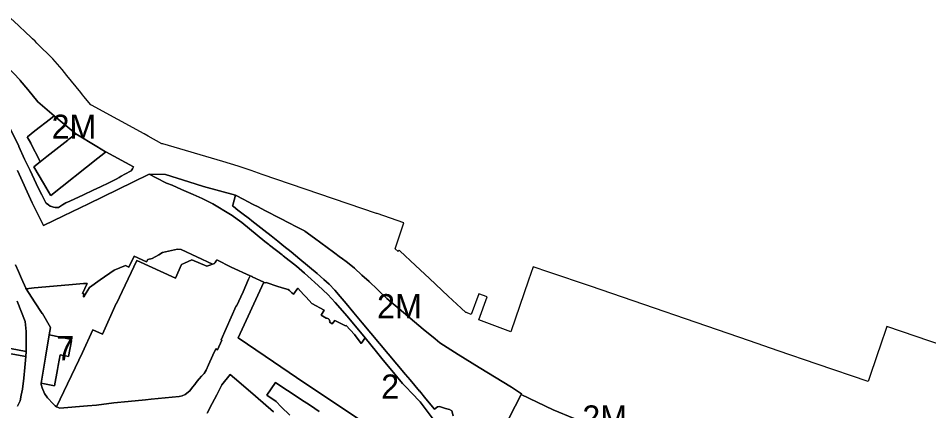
# Model space of a CAD drawing. Extents: x 598968 to 613553, y 4409678 to 4430833.
# Drawn here: x 607715.2 to 608168.2, y 4416402.7 to 4416598.2 of the extents above; entities that cross this region are included whole.
import ezdxf

# ---------------------------------------------------------------- set-up
doc = ezdxf.new("R2010")
doc.units = 0
for name, color, linetype in [('1', 7, 'Continuous'), ('SUBZONA 3e. EDIFICIS ENTRE MITGERES amb projecte especial', 7, 'Continuous'), ('ZONA 2. CARRERS DE CASES. Cases de trast', 7, 'Continuous'), ('ZONA 2M. CARRERS DE CASES. amb projecte especial', 7, 'Continuous'), ('ZONA 7. CONJUNTS AMB ORDENACIONS ESPECÍFIQUES', 7, 'Continuous')]:
    doc.layers.add(name, color=color, linetype=linetype)

msp = doc.modelspace()

# ---------------------------------------------------------------- linework, layer by layer
at = {"layer": '1'}
for points in [[(608175.9901, 4416434.8834), (608147.2729, 4416444.6774), (608143.773, 4416434.3974), (608142.8131, 4416431.5975), (608138.1033, 4416417.7477), (608137.9733, 4416417.3677), (608112.6398, 4416426.0151), (608093.2441, 4416432.6358), (608079.0345, 4416437.5151), (607999.883, 4416464.7126), (607979.1964, 4416471.8208), (607971.3366, 4416474.4604), (607969.0767, 4416467.8206), (607960.277, 4416442.0208), (607944.3273, 4416448.0246), (607948.4808, 4416459.4343), (607944.3936, 4416460.9849), (607940.4879, 4416450.7259), (607938.5946, 4416451.4945), (607938.5855, 4416451.4929), (607938.2675, 4416451.6898), (607937.9976, 4416451.6223), (607937.9075, 4416451.5998), (607935.4656, 4416453.9001), (607929.1472, 4416459.8519), (607919.7978, 4416468.6588), (607912.879, 4416475.1078), (607905.0387, 4416482.4157), (607904.7681, 4416482.668), (607904.2789, 4416482.1272), (607904.1982, 4416482.0379), (607902.6982, 4416483.4178), (607906.9666, 4416496.2533), (607906.988, 4416496.3177), (607893.7082, 4416500.8972), (607893.4534, 4416500.9843), (607836.5413, 4416520.4164), (607831.0189, 4416522.302), (607824.5396, 4416524.5142), (607817.0098, 4416526.7739), (607787.1104, 4416535.7326), (607786.7004, 4416535.7326), (607779.7906, 4416539.4923), (607777.7806, 4416540.5922), (607751.6033, 4416554.8492), (607751.3612, 4416554.981), (607751.2027, 4416555.1764), (607748.0484, 4416559.0636), (607747.2312, 4416560.0707), (607746.3612, 4416561.1506), (607739.3813, 4416569.7602), (607737.0814, 4416572.6101), (607732.3914, 4416577.9998), (607724.4716, 4416585.8193), (607723.5616, 4416586.7193), (607722.2516, 4416588.0192), (607717.9476, 4416592.1496), (607716.5416, 4416593.4989), (607715.2978, 4416594.6257), (607711.3318, 4416598.2186)], [(607709.551, 4416574.2845), (607716.2059, 4416567.2797), (607716.201, 4416567.2737), (607719.9059, 4416562.7263), (607724.8914, 4416556.6068), (607733.1231, 4416549.5982), (607733.1165, 4416549.5931), (607743.8556, 4416540.7027), (607743.8757, 4416540.6905), (607754.2744, 4416534.3617), (607758.6956, 4416531.6709), (607757.754, 4416530.9209), (607754.8295, 4416528.5914), (607757.7714, 4416530.9037), (607758.8257, 4416531.7323), (607772.632, 4416524.2359), (607772.0751, 4416523.2006), (607771.3218, 4416522.2691), (607768.2722, 4416520.5201), (607766.4747, 4416519.4892), (607765.3448, 4416518.8548), (607763.9241, 4416518.0334), (607760.2559, 4416516.2559), (607756.0982, 4416514.2268), (607752.561, 4416512.5141), (607747.7171, 4416510.2032), (607740.9287, 4416507.1481), (607738.8838, 4416506.1952), (607737.224, 4416505.2438), (607736.2082, 4416504.6367), (607735.1742, 4416503.9662), (607734.3579, 4416503.8921), (607733.5205, 4416503.9473), (607732.7291, 4416504.0576), (607731.7352, 4416504.3702), (607731.0542, 4416504.6828), (607730.1892, 4416505.2713), (607729.0807, 4416506.1859), (607728.9703, 4416506.3055), (607728.455, 4416507.2525), (607726.8735, 4416510.2442), (607725.7836, 4416512.3643), (607724.1665, 4416515.888), (607721.1672, 4416522.3686), (607718.3874, 4416528.0649), (607715.561, 4416534.3051), (607715.4662, 4416534.5145), (607711.0851, 4416543.5941)], [(607711.0851, 4416543.5941), (607715.4662, 4416534.5145), (607715.561, 4416534.3051), (607718.3874, 4416528.0649), (607721.1672, 4416522.3686), (607724.1665, 4416515.888), (607725.7836, 4416512.3643), (607726.8735, 4416510.2442), (607728.455, 4416507.2525), (607728.9703, 4416506.3055), (607729.0807, 4416506.1859), (607730.1892, 4416505.2713), (607731.0542, 4416504.6828), (607731.7352, 4416504.3702), (607732.7291, 4416504.0576), (607733.5205, 4416503.9473), (607734.3579, 4416503.8921), (607735.1742, 4416503.9662), (607736.2082, 4416504.6367), (607737.224, 4416505.2438), (607738.8838, 4416506.1952), (607740.9287, 4416507.1481), (607747.7171, 4416510.2032), (607752.561, 4416512.5141), (607756.0982, 4416514.2268), (607760.2559, 4416516.2559), (607763.9241, 4416518.0334), (607765.3448, 4416518.8548), (607766.4747, 4416519.4892), (607768.2722, 4416520.5201), (607771.3218, 4416522.2691), (607772.0751, 4416523.2006), (607772.632, 4416524.2359), (607758.8257, 4416531.7323), (607757.7714, 4416530.9037), (607754.8295, 4416528.5914), (607731.416, 4416509.9407), (607731.3158, 4416510.1093), (607727.7712, 4416516.0723), (607722.916, 4416524.2404), (607726.0819, 4416526.7251), (607726.0939, 4416526.7349), (607724.3872, 4416530.0931), (607722.976, 4416532.8703), (607721.416, 4416535.9402), (607719.716, 4416539.1601), (607719.7943, 4416539.2212), (607723.4706, 4416542.0921), (607731.2158, 4416548.1402), (607733.0958, 4416549.6102), (607733.1165, 4416549.5931), (607733.1231, 4416549.5982), (607724.8914, 4416556.6068), (607719.9059, 4416562.7263), (607716.201, 4416567.2737), (607716.2059, 4416567.2797), (607709.551, 4416574.2845)], [(607713.7999, 4416475.428), (607715.38, 4416472.0059), (607716.8966, 4416468.6248), (607719.0386, 4416463.8412), (607719.0763, 4416463.5109), (607719.2135, 4416463.5235), (607723.129, 4416463.8815), (607740.3959, 4416465.4725), (607747.6559, 4416466.1414), (607749.4759, 4416466.1214), (607747.116, 4416461.1714), (607747.4459, 4416461.0414), (607747.8759, 4416460.9714), (607747.676, 4416459.5015), (607747.8659, 4416459.4015), (607749.0644, 4416461.4089), (607750.6659, 4416464.0915), (607755.9722, 4416467.8565), (607762.9557, 4416472.8116), (607768.5457, 4416475.0316), (607770.1956, 4416474.2317), (607772.8156, 4416479.7317), (607779.0955, 4416476.8518), (607779.6755, 4416478.0118), (607781.9055, 4416478.6018), (607785.1537, 4416480.4375), (607786.9654, 4416481.5719), (607794.4853, 4416483.142), (607796.2353, 4416483.112), (607811.9252, 4416475.7224), (607812.8251, 4416476.1224), (607812.8612, 4416476.1585), (607813.2251, 4416476.5224), (607813.7162, 4416477.3219), (607813.9302, 4416477.7702), (607813.9539, 4416477.8199), (607821.0951, 4416474.2626), (607830.585, 4416469.9728), (607831.5561, 4416469.5078), (607831.5938, 4416469.4898), (607837.3995, 4416466.7101), (607837.4989, 4416466.6625), (607837.8949, 4416466.4729), (607838.0226, 4416466.5094), (607838.5949, 4416466.673), (607844.3462, 4416464.6609), (607846.0148, 4416464.1731), (607848.8848, 4416463.3332), (607849.4148, 4416463.1732), (607850.1098, 4416462.5557), (607850.3021, 4416462.3849), (607850.8048, 4416461.9382), (607851.326, 4416461.4751), (607852.1338, 4416460.7574), (607854.2247, 4416463.8133), (607857.1147, 4416460.6533), (607857.3563, 4416460.3893), (607858.3658, 4416459.2858), (607861.1947, 4416456.1935), (607867.4646, 4416452.7936), (607865.8846, 4416450.3736), (607868.3346, 4416448.8137), (607868.7346, 4416448.8837), (607869.2046, 4416448.7537), (607869.5146, 4416448.5537), (607869.8246, 4416448.1637), (607870.1346, 4416447.3437), (607870.0146, 4416447.1537), (607870.4246, 4416446.7037), (607871.3479, 4416446.0271), (607871.439, 4416445.9603), (607872.6446, 4416447.7138), (607878.0646, 4416444.9538), (607878.2945, 4416445.2339), (607882.4445, 4416440.654), (607885.8244, 4416436.2041), (607887.8552, 4416438.9907), (607887.8444, 4416439.0041), (607878.7708, 4416449.8811), (607872.9465, 4416456.5948), (607869.231, 4416460.5648), (607864.474, 4416465.0775), (607864.3842, 4416465.1627), (607859.2523, 4416469.6792), (607857.5431, 4416471.192), (607853.6195, 4416474.6647), (607846.9806, 4416479.9543), (607846.6679, 4416480.1974), (607846.5397, 4416480.2971), (607840.1629, 4416485.2538), (607839.9013, 4416485.4572), (607837.8501, 4416487.0515), (607826.3726, 4416496.4888), (607821.1627, 4416500.3142), (607820.855, 4416500.5123), (607812.0951, 4416505.8121), (607806.7751, 4416508.512), (607802.1992, 4416510.4639), (607801.0552, 4416510.9519), (607796.3934, 4416512.9726), (607791.7353, 4416514.9917), (607789.0153, 4416516.0016), (607783.8353, 4416518.6915), (607780.3754, 4416520.4815), (607772.2911, 4416516.5489), (607750.143, 4416505.775), (607737.7184, 4416499.731), (607727.7362, 4416494.9108), (607722.1754, 4416506.2041), (607714.8605, 4416522.2967)], [(607714.8605, 4416522.2967), (607722.1754, 4416506.2041), (607727.7362, 4416494.9108), (607737.7184, 4416499.731), (607750.143, 4416505.775), (607772.2911, 4416516.5489), (607780.3754, 4416520.4815), (607788.3953, 4416520.3515), (607800.0751, 4416516.7226), (607807.3351, 4416514.4669), (607823.3149, 4416510.0223), (607827.4173, 4416507.9126), (607829.1981, 4416506.9937), (607832.0839, 4416505.5046), (607834.4848, 4416504.2657), (607834.5298, 4416504.2425), (607837.9154, 4416502.4957), (607839.9069, 4416501.4681), (607840.1373, 4416501.3491), (607843.4321, 4416499.6491), (607845.6147, 4416498.5228), (607849.7745, 4416496.3827), (607849.8579, 4416496.3397), (607853.618, 4416494.3893), (607857.6242, 4416492.3114), (607857.8446, 4416492.183), (607857.8611, 4416492.1707), (607862.5445, 4416488.6831), (607872.0244, 4416481.7834), (607875.6038, 4416479.0627), (607875.8074, 4416478.9076), (607878.9244, 4416476.5135), (607882.5101, 4416473.7493), (607886.2014, 4416470.3109), (607889.7185, 4416467.035), (607889.8271, 4416466.9338), (607889.83, 4416466.9311), (607890.0804, 4416466.6979), (607893.5829, 4416463.4354), (607895.42, 4416461.6997), (607898.6191, 4416458.6772), (607900.7586, 4416456.8048), (607904.7542, 4416453.4243), (607916.654, 4416443.2946), (607922.594, 4416438.5148), (607924.9239, 4416436.5349), (607934.0776, 4416430.8057), (607944.5438, 4416424.2954), (607960.5336, 4416414.5057), (607965.5136, 4416411.1559), (607965.5019, 4416411.1331), (607965.3536, 4416410.8458), (607965.4203, 4416410.8144), (607973.2935, 4416407.0661), (607981.3734, 4416403.1463), (607991.7933, 4416398.8965)], [(607931.514, 4416400.1854), (607930.884, 4416402.7253), (607929.764, 4416403.3553), (607927.834, 4416403.8353), (607924.7741, 4416404.8952), (607923.7841, 4416404.6952), (607922.3241, 4416403.4952), (607918.0041, 4416408.685), (607914.7742, 4416412.6779), (607914.7742, 4416412.5649), (607910.1742, 4416418.1098), (607907.8757, 4416420.8478), (607886.2784, 4416446.4579), (607882.1544, 4416451.4439), (607878.3245, 4416456.0938), (607875.3945, 4416459.5737), (607872.6374, 4416462.734), (607869.842, 4416465.7461), (607867.2069, 4416468.1639), (607863.9646, 4416471.0433), (607855.2347, 4416478.2631), (607850.9008, 4416481.8281), (607847.3319, 4416484.7077), (607844.3681, 4416487.1009), (607841.0348, 4416489.7927), (607837.4342, 4416492.5985), (607835.9148, 4416493.7826), (607831.4579, 4416497.2549), (607830.2149, 4416498.2225), (607826.4343, 4416501.1658), (607824.5249, 4416502.6524), (607822.292, 4416504.4002), (607821.8549, 4416504.7423), (607821.9349, 4416505.0423), (607823.3149, 4416510.0223), (607807.3351, 4416514.4669), (607800.0751, 4416516.7226), (607788.3953, 4416520.3515), (607780.3754, 4416520.4815), (607783.8353, 4416518.6915), (607789.0153, 4416516.0016), (607791.7353, 4416514.9917), (607796.3934, 4416512.9726), (607801.0552, 4416510.9519), (607802.1992, 4416510.4639), (607806.7751, 4416508.512), (607812.0951, 4416505.8121), (607820.855, 4416500.5123), (607821.1627, 4416500.3142), (607826.3726, 4416496.4888), (607837.8501, 4416487.0515), (607839.9013, 4416485.4572), (607840.1629, 4416485.2538), (607846.5397, 4416480.2971), (607846.6679, 4416480.1974), (607846.9806, 4416479.9543), (607853.6195, 4416474.6647), (607857.5431, 4416471.192), (607859.2523, 4416469.6792), (607864.3842, 4416465.1627), (607864.474, 4416465.0775), (607869.231, 4416460.5648), (607872.9465, 4416456.5948), (607878.7708, 4416449.8811), (607887.8444, 4416439.0041), (607887.8552, 4416438.9907), (607893.4644, 4416432.0743), (607896.1543, 4416428.7844), (607902.5943, 4416420.9146), (607906.4443, 4416416.2547), (607908.2843, 4416414.3348), (607910.8359, 4416411.6801), (607915.2142, 4416407.125), (607923.6741, 4416395.8253)], [(607891.0601, 4416394.3009), (607872.6149, 4416406.6034), (607857.8549, 4416416.535), (607838.0606, 4416429.8557), (607824.568, 4416438.9677), (607837.3995, 4416466.7101), (607831.5938, 4416469.4898), (607831.5561, 4416469.5078), (607830.585, 4416469.9728), (607829.8119, 4416468.2362), (607829.7896, 4416468.1862), (607827.0343, 4416461.997), (607823.8451, 4416454.8328), (607823.6209, 4416454.9357), (607816.0952, 4416438.1129), (607816.5652, 4416437.8929), (607814.3553, 4416433.1229), (607813.4418, 4416433.5016), (607811.9657, 4416430.3431), (607809.7786, 4416425.6628), (607808.6854, 4416422.963), (607807.6297, 4416421.3632), (607806.406, 4416419.9319), (607805.2447, 4416418.608), (607804.2754, 4416417.5029), (607803.3805, 4416416.3484), (607803.0253, 4416415.8903), (607801.9653, 4416414.523), (607800.5155, 4416412.6529), (607798.3155, 4416410.7729), (607796.723, 4416410.1685), (607795.2058, 4416409.8215), (607781.3757, 4416408.4726), (607778.4497, 4416408.192), (607769.9059, 4416407.3725), (607762.768, 4416406.6485), (607754.1961, 4416405.5322), (607749.5872, 4416405.2353), (607735.8563, 4416404.0619), (607734.2663, 4416404.6969), (607733.6163, 4416405.1419), (607731.9136, 4416406.8936), (607730.5166, 4416408.4443), (607729.9963, 4416409.0217), (607729.8513, 4416409.2312), (607728.3563, 4416411.3917), (607727.0763, 4416414.0816), (607726.5963, 4416415.8216), (607726.6763, 4416416.3516), (607726.6793, 4416416.3976), (607728.8251, 4416429.3996), (607730.6434, 4416440.5612), (607730.6782, 4416440.554), (607731.2611, 4416444.1886), (607727.3362, 4416451.1812), (607727.0362, 4416451.0812), (607723.2671, 4416456.9), (607719.2163, 4416463.5209), (607719.2135, 4416463.5235), (607719.0763, 4416463.5109), (607719.0386, 4416463.8412), (607716.8966, 4416468.6248), (607715.38, 4416472.0059), (607713.7999, 4416475.428)], [(607714.7278, 4416457.272), (607718.5863, 4416447.1111), (607719.1563, 4416442.2612), (607719.1674, 4416437.7037), (607719.0835, 4416432.2823), (607719.1164, 4416432.2762), (607718.9564, 4416429.7962), (607718.9564, 4416429.7913), (607718.5664, 4416424.3114), (607717.9964, 4416418.9214), (607717.3171, 4416413.5509), (607716.7365, 4416410.5765), (607716.1515, 4416407.6265), (607714.8315, 4416405.0215)], [(607809.162, 4416401.5938), (607811.6354, 4416406.2732), (607813.9754, 4416410.6232), (607816.5353, 4416415.5632), (607820.5752, 4416420.7532), (607824.9952, 4416417.1533), (607833.2751, 4416410.0535), (607842.1551, 4416402.1438)], [(607850.365, 4416400.5439), (607845.9477, 4416404.682), (607843.525, 4416407.4237), (607838.8151, 4416410.5636), (607843.155, 4416416.8736), (607847.855, 4416413.7237), (607850.4949, 4416411.9638), (607855.5749, 4416408.5839), (607860.5903, 4416405.2824), (607864.9348, 4416402.4042)]]:
    msp.add_lwpolyline(points, dxfattribs=at)
for points in [[(607754.8295, 4416528.5914), (607757.754, 4416530.9209), (607758.6956, 4416531.6709), (607754.2744, 4416534.3617), (607743.8757, 4416540.6905), (607740.4622, 4416538.0114), (607739.8558, 4416537.5305), (607729.3659, 4416529.3004), (607726.0939, 4416526.7349), (607726.0819, 4416526.7251), (607722.916, 4416524.2404), (607727.7712, 4416516.0723), (607731.3158, 4416510.1093), (607731.416, 4416509.9407)], [(607811.9252, 4416475.7224), (607796.2353, 4416483.112), (607794.4853, 4416483.142), (607786.9654, 4416481.5719), (607785.1537, 4416480.4375), (607781.9055, 4416478.6018), (607779.6755, 4416478.0118), (607779.0955, 4416476.8518), (607772.8156, 4416479.7317), (607770.1956, 4416474.2317), (607768.5457, 4416475.0316), (607762.9557, 4416472.8116), (607755.9722, 4416467.8565), (607750.6659, 4416464.0915), (607749.0644, 4416461.4089), (607747.8659, 4416459.4015), (607747.676, 4416459.5015), (607747.8759, 4416460.9714), (607747.4459, 4416461.0414), (607747.116, 4416461.1714), (607749.4759, 4416466.1214), (607747.6559, 4416466.1414), (607740.3959, 4416465.4725), (607723.129, 4416463.8815), (607719.2135, 4416463.5235), (607719.2163, 4416463.5209), (607723.2671, 4416456.9), (607727.0362, 4416451.0812), (607727.3362, 4416451.1812), (607731.2611, 4416444.1886), (607730.6782, 4416440.554), (607741.0104, 4416438.4236), (607741.7287, 4416437.6104), (607741.7235, 4416437.5846), (607740.1523, 4416429.8223), (607740.1512, 4416429.8167), (607738.7298, 4416430.061), (607736.0462, 4416430.5116), (607735.1002, 4416425.2827), (607734.7393, 4416423.251), (607733.3019, 4416415.1979), (607733.2764, 4416415.2021), (607726.6793, 4416416.3976), (607726.6763, 4416416.3516), (607726.5963, 4416415.8216), (607727.0763, 4416414.0816), (607728.3563, 4416411.3917), (607729.8513, 4416409.2312), (607729.9963, 4416409.0217), (607730.5166, 4416408.4443), (607731.9136, 4416406.8936), (607733.6163, 4416405.1419), (607734.2663, 4416404.6969), (607747.1458, 4416431.7929), (607747.15, 4416431.8018), (607752.276, 4416443.1117), (607757.1582, 4416440.8358), (607763.985, 4416456.0632), (607764.0155, 4416456.1312), (607774.2336, 4416477.5465), (607793.383, 4416468.7728), (607796.4624, 4416475.5716), (607797.8933, 4416476.2175), (607801.5341, 4416477.8613), (607801.6139, 4416477.9015), (607801.6187, 4416477.8995), (607809.0514, 4416474.7601), (607810.5552, 4416475.2324)], [(607811.9252, 4416475.7224), (607810.5552, 4416475.2324), (607809.0514, 4416474.7601), (607801.6187, 4416477.8995), (607801.6139, 4416477.9015), (607801.5341, 4416477.8613), (607797.8933, 4416476.2175), (607796.4624, 4416475.5716), (607793.383, 4416468.7728), (607774.2336, 4416477.5465), (607764.0155, 4416456.1312), (607763.985, 4416456.0632), (607757.1582, 4416440.8358), (607752.276, 4416443.1117), (607747.15, 4416431.8018), (607747.1458, 4416431.7929), (607734.2663, 4416404.6969), (607735.8563, 4416404.0619), (607749.5872, 4416405.2353), (607754.1961, 4416405.5322), (607762.768, 4416406.6485), (607769.9059, 4416407.3725), (607778.4497, 4416408.192), (607781.3757, 4416408.4726), (607795.2058, 4416409.8215), (607796.723, 4416410.1685), (607798.3155, 4416410.7729), (607800.5155, 4416412.6529), (607801.9653, 4416414.523), (607803.0253, 4416415.8903), (607803.3805, 4416416.3484), (607804.2754, 4416417.5029), (607805.2447, 4416418.608), (607806.406, 4416419.9319), (607807.6297, 4416421.3632), (607808.6854, 4416422.963), (607809.7786, 4416425.6628), (607811.9657, 4416430.3431), (607813.4418, 4416433.5016), (607814.3553, 4416433.1229), (607816.5652, 4416437.8929), (607816.0952, 4416438.1129), (607823.6209, 4416454.9357), (607823.8451, 4416454.8328), (607827.0343, 4416461.997), (607829.7896, 4416468.1862), (607829.8119, 4416468.2362), (607830.585, 4416469.9728), (607821.0951, 4416474.2626), (607813.9539, 4416477.8199), (607813.9302, 4416477.7702), (607813.7162, 4416477.3219), (607813.2251, 4416476.5224), (607812.8612, 4416476.1585), (607812.8251, 4416476.1224)]]:
    msp.add_lwpolyline(points, close=True, dxfattribs=at)
at = {"layer": 'SUBZONA 3e. EDIFICIS ENTRE MITGERES amb projecte especial'}
msp.add_lwpolyline([(607705.9565, 4416432.026), (607718.9564, 4416429.7962), (607719.1164, 4416432.2762), (607719.0835, 4416432.2823), (607704.2964, 4416435.0259)], dxfattribs=at)
at = {"layer": 'ZONA 2. CARRERS DE CASES. Cases de trast'}
for points in [[(607923.6741, 4416395.8253), (607915.2142, 4416407.125), (607910.8359, 4416411.6801), (607908.2843, 4416414.3348), (607906.4443, 4416416.2547), (607902.5943, 4416420.9146), (607896.1543, 4416428.7844), (607893.4644, 4416432.0743), (607887.8552, 4416438.9907), (607885.8244, 4416436.2041), (607882.4445, 4416440.654), (607878.2945, 4416445.2339), (607878.0646, 4416444.9538), (607872.6446, 4416447.7138), (607871.439, 4416445.9603), (607871.3479, 4416446.0271), (607870.4246, 4416446.7037), (607870.0146, 4416447.1537), (607870.1346, 4416447.3437), (607869.8246, 4416448.1637), (607869.5146, 4416448.5537), (607869.2046, 4416448.7537), (607868.7346, 4416448.8837), (607868.3346, 4416448.8137), (607865.8846, 4416450.3736), (607867.4646, 4416452.7936), (607861.1947, 4416456.1935), (607858.3658, 4416459.2858), (607857.3563, 4416460.3893), (607857.1147, 4416460.6533), (607854.2247, 4416463.8133), (607852.1338, 4416460.7574), (607851.326, 4416461.4751), (607850.8048, 4416461.9382), (607850.3021, 4416462.3849), (607850.1098, 4416462.5557), (607849.4148, 4416463.1732), (607848.8848, 4416463.3332), (607846.0148, 4416464.1731), (607844.3462, 4416464.6609), (607838.5949, 4416466.673), (607838.0226, 4416466.5094), (607837.8949, 4416466.4729), (607837.4989, 4416466.6625), (607837.3995, 4416466.7101), (607824.568, 4416438.9677), (607838.0606, 4416429.8557), (607857.8549, 4416416.535), (607872.6149, 4416406.6034), (607891.0601, 4416394.3009)], [(607704.2964, 4416435.0259), (607719.0835, 4416432.2823), (607719.1674, 4416437.7037), (607719.1563, 4416442.2612), (607718.5863, 4416447.1111), (607714.7278, 4416457.272)], [(607714.8315, 4416405.0215), (607716.1515, 4416407.6265), (607716.7365, 4416410.5765), (607717.3171, 4416413.5509), (607717.9964, 4416418.9214), (607718.5664, 4416424.3114), (607718.9564, 4416429.7913), (607718.9564, 4416429.7962), (607705.9565, 4416432.026)], [(607842.1551, 4416402.1438), (607833.2751, 4416410.0535), (607824.9952, 4416417.1533), (607820.5752, 4416420.7532), (607816.5353, 4416415.5632), (607813.9754, 4416410.6232), (607811.6354, 4416406.2732), (607809.162, 4416401.5938)], [(607864.9348, 4416402.4042), (607860.5903, 4416405.2824), (607855.5749, 4416408.5839), (607850.4949, 4416411.9638), (607847.855, 4416413.7237), (607843.155, 4416416.8736), (607838.8151, 4416410.5636), (607843.525, 4416407.4237), (607845.9477, 4416404.682), (607850.365, 4416400.5439)]]:
    msp.add_lwpolyline(points, dxfattribs=at)
at = {"layer": 'ZONA 2M. CARRERS DE CASES. amb projecte especial'}
for points in [[(607729.3659, 4416529.3004), (607739.8558, 4416537.5305), (607740.4622, 4416538.0114), (607743.8757, 4416540.6905), (607743.8556, 4416540.7027), (607733.1165, 4416549.5931), (607733.0958, 4416549.6102), (607731.2158, 4416548.1402), (607723.4706, 4416542.0921), (607719.7943, 4416539.2212), (607719.716, 4416539.1601), (607721.416, 4416535.9402), (607722.976, 4416532.8703), (607724.3872, 4416530.0931), (607726.0939, 4416526.7349)], [(608038.1639, 4416380.0386), (608024.323, 4416385.6772), (608013.7731, 4416390.0169), (608009.1931, 4416391.8668), (608004.2132, 4416393.8667), (607997.0732, 4416396.7366), (607991.7933, 4416398.8965), (607981.3734, 4416403.1463), (607973.2935, 4416407.0661), (607965.4203, 4416410.8144), (607965.3536, 4416410.8458), (607953.4438, 4416387.6059), (607963.2837, 4416386.2561), (607972.3136, 4416385.0363), (607978.7835, 4416384.1364), (607984.3154, 4416383.3596), (607990.6934, 4416382.4866), (607998.7146, 4416381.3784), (608004.7832, 4416380.5469), (608009.9465, 4416379.8424), (608018.5431, 4416378.6572), (608020.983, 4416378.3172), (608037.2129, 4416375.9275)]]:
    msp.add_lwpolyline(points, close=True, dxfattribs=at)
msp.add_lwpolyline([(607953.4438, 4416387.6059), (607965.3536, 4416410.8458), (607965.5019, 4416411.1331), (607965.5136, 4416411.1559), (607960.5336, 4416414.5057), (607944.5438, 4416424.2954), (607934.0776, 4416430.8057), (607924.9239, 4416436.5349), (607922.594, 4416438.5148), (607916.654, 4416443.2946), (607904.7542, 4416453.4243), (607900.7586, 4416456.8048), (607898.6191, 4416458.6772), (607895.42, 4416461.6997), (607893.5829, 4416463.4354), (607890.0804, 4416466.6979), (607889.83, 4416466.9311), (607889.8271, 4416466.9338), (607889.7185, 4416467.035), (607886.2014, 4416470.3109), (607882.5101, 4416473.7493), (607878.9244, 4416476.5135), (607875.8074, 4416478.9076), (607875.6038, 4416479.0627), (607872.0244, 4416481.7834), (607862.5445, 4416488.6831), (607857.8611, 4416492.1707), (607857.8446, 4416492.183), (607857.6242, 4416492.3114), (607853.618, 4416494.3893), (607849.8579, 4416496.3397), (607849.7745, 4416496.3827), (607845.6147, 4416498.5228), (607843.4321, 4416499.6491), (607840.1373, 4416501.3491), (607839.9069, 4416501.4681), (607837.9154, 4416502.4957), (607834.5298, 4416504.2425), (607834.4848, 4416504.2657), (607832.0839, 4416505.5046), (607829.1981, 4416506.9937), (607827.4173, 4416507.9126), (607823.3149, 4416510.0223), (607821.9349, 4416505.0423), (607821.8549, 4416504.7423), (607822.292, 4416504.4002), (607824.5249, 4416502.6524), (607826.4343, 4416501.1658), (607830.2149, 4416498.2225), (607831.4579, 4416497.2549), (607835.9148, 4416493.7826), (607837.4342, 4416492.5985), (607841.0348, 4416489.7927), (607844.3681, 4416487.1009), (607847.3319, 4416484.7077), (607850.9008, 4416481.8281), (607855.2347, 4416478.2631), (607863.9646, 4416471.0433), (607867.2069, 4416468.1639), (607869.842, 4416465.7461), (607872.6374, 4416462.734), (607875.3945, 4416459.5737), (607878.3245, 4416456.0938), (607882.1544, 4416451.4439), (607886.2784, 4416446.4579), (607907.8757, 4416420.8478), (607910.1742, 4416418.1098), (607914.7742, 4416412.5649), (607914.7742, 4416412.6779), (607918.0041, 4416408.685), (607922.3241, 4416403.4952), (607923.7841, 4416404.6952), (607924.7741, 4416404.8952), (607927.834, 4416403.8353), (607929.764, 4416403.3553), (607930.884, 4416402.7253), (607931.514, 4416400.1854)], dxfattribs=at)
at = {"layer": 'ZONA 7. CONJUNTS AMB ORDENACIONS ESPECÍFIQUES'}
msp.add_lwpolyline([(607730.6782, 4416440.554), (607730.6434, 4416440.5612), (607728.8251, 4416429.3996), (607726.6793, 4416416.3976), (607733.2764, 4416415.2021), (607733.3019, 4416415.1979), (607734.7393, 4416423.251), (607735.1002, 4416425.2827), (607736.0462, 4416430.5116), (607738.7298, 4416430.061), (607740.1512, 4416429.8167), (607740.1523, 4416429.8223), (607741.7235, 4416437.5846), (607741.7287, 4416437.6104), (607741.0104, 4416438.4236)], close=True, dxfattribs=at)

# ---------------------------------------------------------------- texts
at = {"layer": 'ZONA 2. CARRERS DE CASES. Cases de trast'}
msp.add_text('2', height=12, dxfattribs=at).set_placement((607895.7609, 4416408.7933))
at = {"layer": 'ZONA 2M. CARRERS DE CASES. amb projecte especial'}
for p in [(607731.7958, 4416538.1726), (607893.6842, 4416448.8141), (607995.8038, 4416393.3866)]:
    msp.add_text('2M', height=12, dxfattribs=at).set_placement(p)
at = {"layer": 'ZONA 7. CONJUNTS AMB ORDENACIONS ESPECÍFIQUES'}
msp.add_text('7', height=12, dxfattribs=at).set_placement((607734.204, 4416427.8795))

doc.saveas('drawing.dxf')
